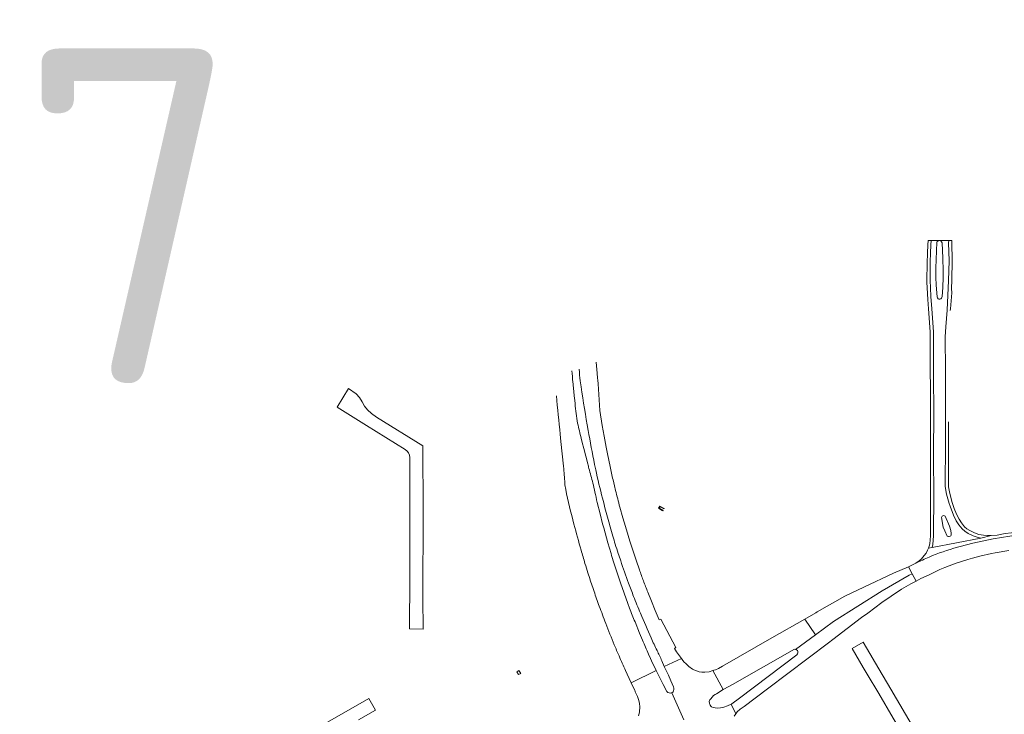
# Model space of a CAD drawing. Header units: metres. Extents: x 152391 to 157968, y 462336 to 467280.
# Tile 571 of 656: x 157154.11 to 157158.81, y 462630.27 to 462633.6. Entities that reach past the tile are written whole.
import ezdxf

# ---------------------------------------------------------------- set-up
doc = ezdxf.new("R2010")
doc.units = ezdxf.units.M
doc.header["$LTSCALE"] = 0.75
doc.linetypes.add('$0$BORDER', pattern=[44.45, 12.7, -6.35, 12.7, -6.35, 0, -6.35])
for name, color, linetype, lineweight in [('B-WE-VH-VERHARDING_ASFALT-GV', 251, 'Continuous', 18), ('B-WE-VH-VERHARDING_BETON-GV', 251, 'Continuous', 18), ('X-XX-AL-TEKENBLAD-T25', 2, 'Continuous', 25)]:
    doc.layers.add(name, color=color, linetype=linetype, lineweight=lineweight)
doc.styles.add('NLCS-ISO-M750-T25', font='NLCS-ISO.ttf', dxfattribs={"height": 1.875})

msp = doc.modelspace()

# ---------------------------------------------------------------- linework, layer by layer
at = {"layer": 'B-WE-VH-VERHARDING_ASFALT-GV'}
for points in [[(157158.4588, 462631.7394), (157158.4587, 462631.4963), (157158.4586, 462631.3311), (157158.4584, 462631.129), (157158.4552, 462631.0893), (157158.4518, 462631.0781), (157158.4484, 462631.0692), (157158.4658, 462631.0726), (157158.47, 462631.0865), (157158.4734, 462631.1277), (157158.4738, 462631.3311), (157158.4737, 462631.4963), (157158.4738, 462631.7394), (157158.4735, 462631.8704), (157158.4726, 462631.8842), (157158.4723, 462632.0924), (157158.4727, 462632.1035), (157158.4643, 462632.214), (157158.4605, 462632.2728), (157158.458, 462632.3143), (157158.4568, 462632.3483), (157158.4569, 462632.4313), (157158.4574, 462632.4388), (157158.4587, 462632.4788), (157158.4606, 462632.5188), (157158.4624, 462632.5394), (157158.4471, 462632.5394), (157158.4457, 462632.5195), (157158.4441, 462632.4795), (157158.4423, 462632.432), (157158.4422, 462632.4312), (157158.4418, 462632.3483), (157158.4416, 462632.3401), (157158.443, 462632.3134), (157158.4463, 462632.2585), (157158.4494, 462632.2129), (157158.4576, 462632.1032), (157158.4573, 462632.0928), (157158.4577, 462631.8833), (157158.4585, 462631.8699)], [(157158.5187, 462632.3948), (157158.5189, 462632.3719), (157158.5187, 462632.3652), (157158.5176, 462632.316), (157158.5141, 462632.2719), (157158.5134, 462632.2679), (157158.5116, 462632.2638), (157158.5078, 462632.2608), (157158.5033, 462632.2595), (157158.4989, 462632.2597), (157158.4958, 462632.2616), (157158.4922, 462632.2653), (157158.4902, 462632.2707), (157158.4851, 462632.3272), (157158.4848, 462632.3649), (157158.4846, 462632.3943), (157158.4845, 462632.4077), (157158.4881, 462632.5317), (157158.4897, 462632.5354), (157158.4926, 462632.5374), (157158.4978, 462632.5389), (157158.5028, 462632.5394), (157158.4663, 462632.5394), (157158.4624, 462632.5394), (157158.4606, 462632.5188), (157158.4587, 462632.4788), (157158.4574, 462632.4388), (157158.4569, 462632.4313), (157158.4568, 462632.3483), (157158.458, 462632.3143), (157158.4605, 462632.2728), (157158.4643, 462632.214), (157158.4727, 462632.1035), (157158.4723, 462632.0924), (157158.4726, 462631.8842), (157158.4735, 462631.8704), (157158.4738, 462631.7394), (157158.4737, 462631.4963), (157158.4738, 462631.3311), (157158.4734, 462631.1277), (157158.47, 462631.0865), (157158.4658, 462631.0726), (157158.6998, 462631.1177), (157158.6859, 462631.1204), (157158.6631, 462631.1284), (157158.6387, 462631.1399), (157158.623, 462631.1501), (157158.6105, 462631.161), (157158.594, 462631.1812), (157158.5818, 462631.2004), (157158.5691, 462631.2263), (157158.5525, 462631.2699), (157158.548, 462631.2829), (157158.5358, 462631.3266), (157158.5285, 462631.3633), (157158.5302, 462631.5708), (157158.5299, 462631.9173), (157158.5293, 462632.0795), (157158.5323, 462632.1278), (157158.5384, 462632.2067), (157158.545, 462632.3494), (157158.5475, 462632.4433), (157158.5453, 462632.5283), (157158.5455, 462632.5394), (157158.5412, 462632.5394), (157158.503, 462632.5394), (157158.5073, 462632.538), (157158.5115, 462632.5341), (157158.5143, 462632.5281), (157158.5182, 462632.4555)], [(157155.9701, 462630.6833), (157156.0341, 462630.6828), (157156.0335, 462630.8286), (157156.0341, 462631.2428), (157156.0339, 462631.5579), (157155.8118, 462631.6961), (157155.7873, 462631.7136), (157155.7692, 462631.7307), (157155.7542, 462631.7485), (157155.7427, 462631.768), (157155.7313, 462631.7888), (157155.7154, 462631.807), (157155.6775, 462631.8325), (157155.6235, 462631.7437), (157155.7647, 462631.6561), (157155.9492, 462631.541), (157155.959, 462631.5326), (157155.9648, 462631.5254), (157155.9695, 462631.5139), (157155.971, 462631.5032), (157155.9715, 462630.9281)], [(157158.5553, 462631.1283), (157158.5522, 462631.126), (157158.5472, 462631.1244), (157158.5444, 462631.125), (157158.539, 462631.1274), (157158.5263, 462631.152), (157158.5195, 462631.1689), (157158.5107, 462631.2164), (157158.5138, 462631.2223), (157158.5171, 462631.2242), (157158.5223, 462631.225), (157158.5256, 462631.2242), (157158.5291, 462631.2216), (157158.5491, 462631.1743), (157158.5552, 462631.1533), (157158.5572, 462631.1401), (157158.5566, 462631.131)], [(157158.0486, 462630.839), (157157.9165, 462630.7645), (157157.9104, 462630.7595), (157157.858, 462630.7298), (157157.9088, 462630.6551), (157157.9949, 462630.7183), (157158.2273, 462630.866), (157158.3559, 462630.9399), (157158.3711, 462630.9471), (157158.3534, 462630.9805), (157158.2818, 462630.949), (157158.1394, 462630.8831)], [(157157.8142, 462630.5856), (157157.8183, 462630.5837), (157157.8225, 462630.5801), (157157.8246, 462630.5752), (157157.8251, 462630.5689), (157157.8239, 462630.5638), (157157.8202, 462630.5593), (157157.5461, 462630.3525), (157157.5098, 462630.3249), (157157.5056, 462630.323), (157157.5291, 462630.2777), (157157.5296, 462630.2784), (157157.5314, 462630.2814), (157157.5356, 462630.2876), (157157.5498, 462630.2995), (157157.5685, 462630.3121), (157157.68, 462630.3976), (157157.9714, 462630.6166), (157157.9913, 462630.633), (157158.1296, 462630.7374), (157158.1585, 462630.7581), (157158.2265, 462630.8088), (157158.2714, 462630.8399), (157158.3205, 462630.8725), (157158.364, 462630.8983), (157158.3898, 462630.9119), (157158.3711, 462630.9471), (157158.3559, 462630.9399), (157158.2273, 462630.866), (157157.9949, 462630.7183), (157157.9088, 462630.6551)], [(157157.5119, 462630.4169), (157157.8095, 462630.5859), (157157.8142, 462630.5856), (157157.9088, 462630.6551), (157157.858, 462630.7298), (157157.7006, 462630.6408), (157157.4643, 462630.5051), (157157.4451, 462630.4945), (157157.432, 462630.4881), (157157.4231, 462630.4854), (157157.4194, 462630.4843), (157157.4682, 462630.393), (157157.4718, 462630.3952)], [(157158.5227, 462629.8452), (157158.5739, 462629.8779), (157158.5081, 462629.9901), (157158.4679, 462630.0569), (157158.4584, 462630.0737), (157158.3926, 462630.1853), (157158.3675, 462630.2278), (157158.3557, 462630.2479), (157158.2531, 462630.4218), (157158.2282, 462630.4651), (157158.1376, 462630.6199), (157158.0846, 462630.5889), (157158.1375, 462630.4995), (157158.1564, 462630.4677), (157158.2115, 462630.3742), (157158.2809, 462630.257), (157158.3438, 462630.1504), (157158.361, 462630.1208), (157158.4262, 462630.0107), (157158.4479, 462629.9742), (157158.5127, 462629.8635), (157158.5127, 462629.8634)], [(157156.4818, 462630.4786), (157156.4899, 462630.4646), (157156.5009, 462630.4705), (157156.4923, 462630.4846)]]:
    msp.add_lwpolyline(points, close=True, dxfattribs=at)
for points in [[(157158.5533, 462632.2055), (157158.5539, 462632.2129), (157158.5602, 462632.2897), (157158.5591, 462632.3112), (157158.5601, 462632.3496), (157158.5625, 462632.4437), (157158.5603, 462632.5283), (157158.5605, 462632.5394), (157158.5455, 462632.5394), (157158.5453, 462632.5283), (157158.5475, 462632.4433), (157158.545, 462632.3494), (157158.5384, 462632.2067), (157158.5323, 462632.1278), (157158.5293, 462632.0795), (157158.5299, 462631.9173), (157158.5302, 462631.5708), (157158.5285, 462631.3633), (157158.5358, 462631.3266), (157158.548, 462631.2829), (157158.5525, 462631.2699), (157158.5691, 462631.2263), (157158.5818, 462631.2004), (157158.594, 462631.1812), (157158.6105, 462631.161), (157158.623, 462631.1501), (157158.6387, 462631.1399), (157158.6631, 462631.1284), (157158.6859, 462631.1204), (157158.6998, 462631.1177), (157158.7489, 462631.1291), (157158.7304, 462631.1291), (157158.7115, 462631.1307), (157158.6899, 462631.1349), (157158.6688, 462631.1423), (157158.646, 462631.153), (157158.6321, 462631.1621), (157158.6214, 462631.1715), (157158.6062, 462631.19), (157158.5949, 462631.2077), (157158.5829, 462631.2324), (157158.5721, 462631.2592), (157158.5624, 462631.2874), (157158.5504, 462631.3301), (157158.5446, 462631.3624)], [(157156.9275, 462631.4594), (157156.9148, 462631.52), (157156.9085, 462631.5526), (157156.899, 462631.6044), (157156.8904, 462631.6563), (157156.8794, 462631.7274), (157156.8704, 462631.8545), (157156.8686, 462631.8725), (157156.8677, 462631.8826), (157156.8654, 462631.9062), (157156.8609, 462631.958)], [(157156.7509, 462631.8544), (157156.7501, 462631.8629)], [(157156.7855, 462631.8688), (157156.7866, 462631.8603), (157156.7892, 462631.8406)], [(157156.7602, 462631.7601), (157156.7572, 462631.7874)], [(157158.544, 462631.5019), (157158.544, 462631.673)], [(157156.6895, 462631.6141), (157156.6931, 462631.5789), (157156.7048, 462631.4617), (157156.7051, 462631.4595)], [(157156.821, 462631.4722), (157156.8021, 462631.545), (157156.7949, 462631.5737), (157156.79, 462631.5947)], [(157158.5444, 462631.3722), (157158.5444, 462631.3996), (157158.5451, 462631.4966)], [(157156.8534, 462631.4698), (157156.8589, 462631.4442)], [(157156.9537, 462631.3454), (157156.9484, 462631.3668), (157156.9417, 462631.3952)], [(157157.0212, 462630.7821), (157157.0124, 462630.8054), (157156.9944, 462630.8546), (157156.9772, 462630.9041), (157156.9474, 462630.9942), (157156.9351, 462631.0349), (157156.9323, 462631.0443), (157156.9176, 462631.0946), (157156.8973, 462631.1662), (157156.892, 462631.1859), (157156.8796, 462631.2336), (157156.8663, 462631.2882)], [(157157.068, 462630.9656), (157157.0518, 462631.012), (157157.0407, 462631.045), (157157.0343, 462631.0648), (157157.0223, 462631.1021), (157157.0054, 462631.1567), (157156.9946, 462631.1931), (157156.9884, 462631.2146), (157156.9746, 462631.2654)], [(157159.1031, 462631.154), (157159.0967, 462631.1537), (157159.0891, 462631.1541), (157159.0084, 462631.154), (157158.9516, 462631.1523), (157158.906, 462631.1495), (157158.8453, 462631.1432), (157158.816, 462631.1388), (157158.7764, 462631.132), (157158.7489, 462631.1291), (157158.6998, 462631.1177), (157158.4658, 462631.0726), (157158.4484, 462631.0692), (157158.4448, 462631.0602), (157158.4371, 462631.0461), (157158.4287, 462631.0343), (157158.4157, 462631.0181), (157158.4027, 462631.0064), (157158.3902, 462630.9986), (157158.412, 462631.0089), (157158.4198, 462631.0125), (157158.4276, 462631.0161), (157158.4355, 462631.0196)], [(157158.5695, 462631.0688), (157158.6602, 462631.0935), (157158.7572, 462631.114), (157158.8774, 462631.1331), (157158.9812, 462631.14), (157159.7377, 462631.1397), (157159.7377, 462631.1534), (157159.5766, 462631.1536), (157159.3553, 462631.1539), (157159.2069, 462631.1527), (157159.1031, 462631.154)], [(157158.8774, 462631.1331), (157158.7572, 462631.114), (157158.6602, 462631.0935), (157158.5695, 462631.0688)], [(157158.3711, 462630.9471), (157158.3898, 462630.9119), (157158.4121, 462630.9238), (157158.4521, 462630.9422), (157158.4675, 462630.9497), (157158.5027, 462630.9667), (157158.5268, 462630.9769), (157158.5816, 462630.9978), (157158.6366, 462631.0147), (157158.6588, 462631.0209), (157158.6941, 462631.0308), (157158.7507, 462631.0431), (157158.7671, 462631.0465), (157158.8326, 462631.0588)], [(157158.4355, 462631.0196), (157158.4276, 462631.0161), (157158.4198, 462631.0125), (157158.412, 462631.0089), (157158.3902, 462630.9986), (157158.3888, 462630.9977), (157158.3534, 462630.9805), (157158.3711, 462630.9471)], [(157157.1749, 462630.5312), (157157.1868, 462630.503), (157157.2695, 462630.5414), (157157.2451, 462630.5733), (157157.2352, 462630.5899), (157157.2426, 462630.5941), (157157.17, 462630.7293), (157157.1625, 462630.7262), (157157.1434, 462630.7706), (157157.1251, 462630.8152), (157157.1078, 462630.8589)], [(157157.0828, 462630.6291), (157157.069, 462630.6622), (157157.0468, 462630.717)], [(157157.0017, 462630.484), (157157.0097, 462630.4666), (157157.0285, 462630.4262), (157157.1483, 462630.4847), (157157.126, 462630.5308), (157157.1207, 462630.5422), (157157.1115, 462630.5626)], [(157157.2695, 462630.5414), (157157.1868, 462630.503), (157157.2063, 462630.462), (157157.2185, 462630.435), (157157.2306, 462630.4071), (157157.2327, 462630.4004), (157157.233, 462630.3933), (157157.2315, 462630.3865), (157157.2284, 462630.382), (157157.2225, 462630.3781), (157157.2799, 462630.2481)], [(157157.2799, 462630.2481), (157157.2225, 462630.3781), (157157.2164, 462630.3767), (157157.2096, 462630.3769), (157157.2034, 462630.3791), (157157.1986, 462630.3839), (157157.1816, 462630.4172), (157157.1682, 462630.4435), (157157.1483, 462630.4847), (157157.0285, 462630.4262), (157157.0457, 462630.3893), (157157.0469, 462630.3855), (157157.0481, 462630.383), (157157.0586, 462630.3596), (157157.0587, 462630.3595), (157157.0654, 462630.3409), (157157.0682, 462630.3262), (157157.0697, 462630.3111), (157157.0677, 462630.2875), (157157.0663, 462630.2784), (157157.063, 462630.2676)], [(157157.4074, 462630.3162), (157157.4073, 462630.3163), (157157.407, 462630.3166), (157157.406, 462630.3185), (157157.4041, 462630.322), (157157.4023, 462630.3285), (157157.4019, 462630.3361), (157157.4044, 462630.3441), (157157.4084, 462630.3498), (157157.4149, 462630.3571), (157157.4222, 462630.3642), (157157.43, 462630.3699), (157157.4361, 462630.3734), (157157.4682, 462630.393), (157157.4194, 462630.4843), (157157.4005, 462630.4784), (157157.3803, 462630.4759)], [(157155.7253, 462630.2479), (157155.8069, 462630.2941), (157155.7746, 462630.3513), (157155.6564, 462630.2826), (157155.44, 462630.1592)], [(157157.5204, 462630.2655), (157157.5291, 462630.2777), (157157.5056, 462630.323), (157157.4887, 462630.3154), (157157.4707, 462630.3091), (157157.4549, 462630.3052), (157157.4419, 462630.3044), (157157.4294, 462630.3052), (157157.4199, 462630.3076), (157157.4125, 462630.3112), (157157.4074, 462630.3162)]]:
    msp.add_lwpolyline(points, dxfattribs=at)
for points in [[(157156.7501, 462631.8629, -0.003158), (157156.7458, 462631.9174)], [(157156.7797, 462631.9249, 0.007291), (157156.7855, 462631.8688)], [(157156.7572, 462631.7874, -0.003282), (157156.7509, 462631.8544)], [(157156.7892, 462631.8406, 0.006385), (157156.823, 462631.6324)], [(157156.6711, 462631.7981, 0.004072), (157156.6895, 462631.6141)], [(157156.7727, 462631.666, -0.008606), (157156.7602, 462631.7601)], [(157156.79, 462631.5947, -0.007842), (157156.7727, 462631.666)], [(157156.823, 462631.6324, 0.006153), (157156.8534, 462631.4698)], [(157158.5451, 462631.4966, -0.087694), (157158.544, 462631.5019)], [(157156.7051, 462631.4595, -0.00885), (157156.7114, 462631.3793)], [(157156.8269, 462631.4504, -0.009528), (157156.821, 462631.4722)], [(157156.8456, 462631.3805, 0.008286), (157156.8269, 462631.4504)], [(157156.8589, 462631.4442, 0.007551), (157156.8916, 462631.308)], [(157156.9417, 462631.3952, -0.003577), (157156.9275, 462631.4594)], [(157156.7114, 462631.3793, 0.01042), (157156.7157, 462631.3495)], [(157156.8553, 462631.3375, 0.007206), (157156.8456, 462631.3805)], [(157156.7157, 462631.3495, 0.011539), (157156.7551, 462631.1839)], [(157156.8663, 462631.2882, -0.00812), (157156.8553, 462631.3375)], [(157156.9746, 462631.2654, -0.003227), (157156.9537, 462631.3454)], [(157158.5446, 462631.3624, -0.053852), (157158.5444, 462631.3722)], [(157156.8916, 462631.308, 0.007561), (157156.941, 462631.1266)], [(157156.7551, 462631.1839, 0.006176), (157156.7894, 462631.0593)], [(157156.941, 462631.1266, 0.005542), (157156.9525, 462631.0884)], [(157156.7894, 462631.0593, 0.003677), (157156.8079, 462630.9966)], [(157156.9525, 462631.0884, 0.003422), (157156.9666, 462631.0444)], [(157158.4355, 462631.0196, -0.031557), (157158.5695, 462631.0688)], [(157158.5695, 462631.0688, 0.031557), (157158.4355, 462631.0196)], [(157156.9666, 462631.0444, 0.002906), (157156.9784, 462631.0093)], [(157156.9784, 462631.0093, 0.005894), (157157.0162, 462630.902)], [(157156.8079, 462630.9966, 0.002653), (157156.822, 462630.951)], [(157157.0872, 462630.9131, -0.003962), (157157.068, 462630.9656)], [(157156.822, 462630.951, 0.005976), (157156.8448, 462630.8811)], [(157157.1078, 462630.8589, -0.004099), (157157.0872, 462630.9131)], [(157156.8448, 462630.8811, 0.001616), (157156.8511, 462630.8626)], [(157156.8511, 462630.8626, 0.004809), (157156.8762, 462630.7919)], [(157157.0162, 462630.902, 0.005774), (157157.0403, 462630.8385)], [(157157.0403, 462630.8385, 0.006561), (157157.0728, 462630.758)], [(157156.8762, 462630.7919, 0.005325), (157156.9071, 462630.7096)], [(157157.0468, 462630.717, -0.002897), (157157.0212, 462630.7821)], [(157157.0728, 462630.758, 0.005821), (157157.1238, 462630.6399)], [(157156.9071, 462630.7096, 0.004995), (157156.9479, 462630.6078)], [(157157.1115, 462630.5626, -0.00377), (157157.0828, 462630.6291)], [(157157.1238, 462630.6399, 0.013386), (157157.1524, 462630.5799)], [(157156.9479, 462630.6078, 0.005059), (157156.9706, 462630.554)], [(157157.1524, 462630.5799, -0.013272), (157157.1749, 462630.5312)], [(157156.9706, 462630.554, 0.004441), (157157.0017, 462630.484)], [(157157.297, 462630.5099, -0.057807), (157157.2695, 462630.5414)], [(157157.3042, 462630.5037, -0.01349), (157157.297, 462630.5099)], [(157157.328, 462630.4872, -0.039852), (157157.3042, 462630.5037)], [(157157.3803, 462630.4759, -0.106714), (157157.328, 462630.4872)]]:
    msp.add_lwpolyline(points, format="xyb", dxfattribs=at)
at = {"layer": 'B-WE-VH-VERHARDING_BETON-GV'}
msp.add_lwpolyline([(157157.186, 462631.2574), (157157.1866, 462631.2585), (157157.1827, 462631.2608), (157157.1659, 462631.2708), (157157.1596, 462631.2605), (157157.1766, 462631.2501), (157157.1803, 462631.2478), (157157.1808, 462631.2489), (157157.1621, 462631.2603), (157157.1671, 462631.2689)], close=True, dxfattribs=at)

# ---------------------------------------------------------------- texts
at = {"layer": 'X-XX-AL-TEKENBLAD-T25', "color": 1, "linetype": '$0$BORDER', "style": 'NLCS-ISO-M750-T25'}
msp.add_text('tek. C t/m E loc. 29-117', height=1.6, dxfattribs=at).set_placement((157132.5269, 462631.8581))

doc.saveas('drawing.dxf')
